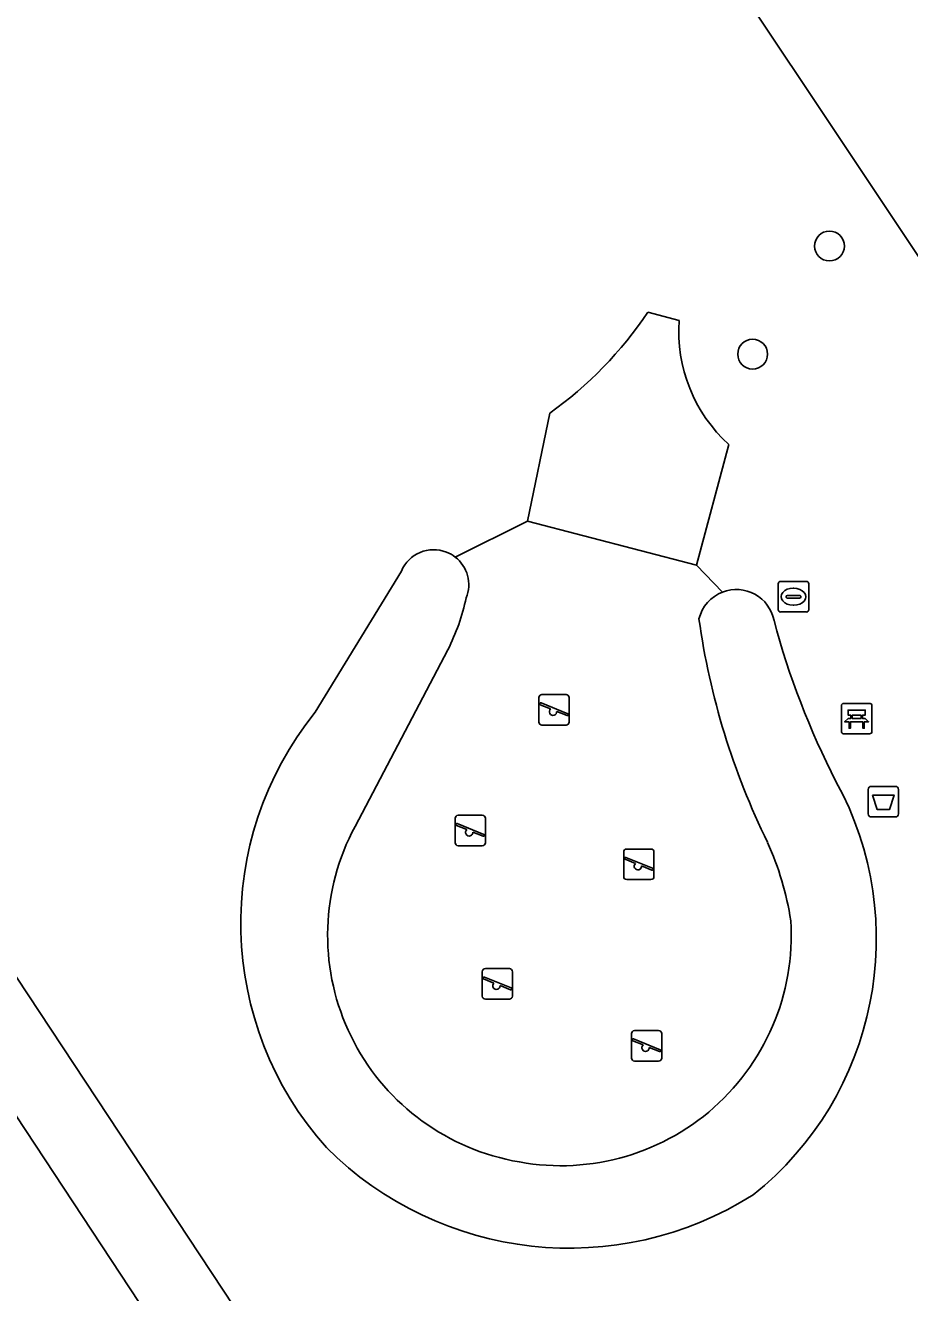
# Model space of a CAD drawing. Extents: x 158352 to 159489, y 383828 to 384603.
# Drawn here: x 158636.63 to 158665.59, y 384250.56 to 384292.05 of the extents above; entities that cross this region are included whole.
import ezdxf

# ---------------------------------------------------------------- set-up
doc = ezdxf.new("R2010")
doc.units = 0
for name, color, linetype in [('IMGEO_Afvalbak', 7, 'Continuous'), ('IMGEO_Bank', 7, 'Continuous'), ('IMGEO_Boom', 7, 'Continuous'), ('IMGEO_Groenvoorziening', 7, 'Continuous'), ('IMGEO_Rijbaan_lokaal_open', 7, 'Continuous'), ('IMGEO_Rioolput', 7, 'Continuous'), ('IMGEO_Speelvoorziening', 7, 'Continuous'), ('IMGEO_Terreindeel_gesloten', 7, 'Continuous'), ('IMGEO_Terreindeel_zand', 7, 'Continuous'), ('IMGEO_Voetgangersgebied_gesloten', 7, 'Continuous')]:
    doc.layers.add(name, color=color, linetype=linetype)

msp = doc.modelspace()

# ---------------------------------------------------------------- linework, layer by layer
at = {"layer": 'IMGEO_Afvalbak'}
for p, q in [((158664.236, 384266.234), (158664.236, 384267.034)), ((158664.236, 384267.034), (158664.236, 384266.234)), ((158664.336, 384267.134), (158665.126, 384267.134)), ((158665.126, 384267.134), (158664.336, 384267.134)), ((158665.226, 384267.034), (158665.226, 384266.234)), ((158665.226, 384266.234), (158665.226, 384267.034)), ((158665.126, 384266.134), (158664.336, 384266.134)), ((158664.336, 384266.134), (158665.126, 384266.134))]:
    msp.add_line(p, q, dxfattribs=at)
msp.add_lwpolyline([(158664.379, 384266.848), (158665.083, 384266.848), (158664.934, 384266.378), (158664.528, 384266.378), (158664.379, 384266.848)], dxfattribs=at)
for centre, start, end in [((158664.336, 384267.034), 90, 180), ((158664.336, 384267.034), 90, 180), ((158665.126, 384267.034), 0, 90), ((158665.126, 384267.034), 360, 90), ((158664.336, 384266.234), 180, 270), ((158664.336, 384266.234), 180, 270), ((158665.126, 384266.234), 270, 0), ((158665.126, 384266.234), 270, 0)]:
    msp.add_arc(centre, 0.1, start, end, dxfattribs=at)
at = {"layer": 'IMGEO_Bank'}
for p, q in [((158663.433, 384269.853), (158664.274, 384269.853)), ((158664.274, 384269.853), (158663.433, 384269.853)), ((158663.358, 384268.928), (158663.358, 384269.769)), ((158663.358, 384269.769), (158663.358, 384268.928)), ((158663.667, 384269.359), (158663.667, 384269.465)), ((158663.711, 384269.465), (158663.711, 384269.359)), ((158663.999, 384269.471), (158663.717, 384269.471)), ((158664.005, 384269.359), (158664.005, 384269.465)), ((158664.049, 384269.465), (158664.049, 384269.359)), ((158664.358, 384269.778), (158664.358, 384268.937)), ((158664.358, 384268.937), (158664.358, 384269.778)), ((158664.055, 384269.251), (158663.662, 384269.251)), ((158663.717, 384269.353), (158663.999, 384269.353)), ((158664.283, 384268.853), (158663.442, 384268.853)), ((158663.442, 384268.853), (158664.283, 384268.853))]:
    msp.add_line(p, q, dxfattribs=at)
for points in [[(158663.661, 384269.471), (158663.575, 384269.471), (158663.575, 384269.632), (158664.138, 384269.632), (158664.138, 384269.471), (158664.055, 384269.471)], [(158663.605, 384269.251), (158663.463, 384269.251), (158663.575, 384269.353), (158663.661, 384269.353)], [(158663.655, 384269.244), (158663.655, 384269.037), (158663.612, 384269.037), (158663.612, 384269.244)], [(158664.055, 384269.353), (158664.138, 384269.353), (158664.25, 384269.251), (158664.111, 384269.251)], [(158664.105, 384269.244), (158664.105, 384269.037), (158664.061, 384269.037), (158664.061, 384269.244)]]:
    msp.add_lwpolyline(points, dxfattribs=at)
for centre, radius, start, end in [((158663.436, 384269.775), 0.0779, 92.4484, 184.2845), ((158663.436, 384269.775), 0.0779, 92.4484, 184.2845), ((158664.28, 384269.775), 0.0779, 2.4484, 94.2845), ((158664.28, 384269.775), 0.0779, 2.4484, 94.2845), ((158663.66, 384269.464), 0.00671, 2.8957, 87.1043), ((158663.717, 384269.464), 0.00671, 92.8957, 177.1043), ((158663.999, 384269.464), 0.00671, 2.8957, 87.1043), ((158664.056, 384269.464), 0.00671, 92.8957, 177.1043), ((158663.605, 384269.244), 0.00671, 2.8957, 87.1043), ((158663.662, 384269.244), 0.00671, 92.8957, 177.1043), ((158663.66, 384269.36), 0.00671, 272.8957, 357.1043), ((158663.717, 384269.36), 0.00671, 182.8957, 267.1043), ((158663.999, 384269.36), 0.00671, 272.8957, 357.1043), ((158664.056, 384269.36), 0.00671, 182.8957, 267.1043), ((158664.054, 384269.244), 0.00671, 2.8957, 87.1043), ((158664.111, 384269.244), 0.00671, 92.8957, 177.1043), ((158663.436, 384268.931), 0.0779, 182.4484, 274.2845), ((158663.436, 384268.931), 0.0779, 182.4484, 274.2845), ((158664.28, 384268.931), 0.0779, 272.4484, 4.2845), ((158664.28, 384268.931), 0.0779, 272.4484, 4.2845)]:
    msp.add_arc(centre, radius, start, end, dxfattribs=at)
at = {"layer": 'IMGEO_Boom'}
for centre in [(158662.967, 384284.823), (158660.451, 384281.285)]:
    msp.add_circle(centre, 0.489, dxfattribs=at)
at = {"layer": 'IMGEO_Groenvoorziening'}
for points in [[(158599.905, 384316.048), (158658.869, 384226.78), (158659.272, 384226.21)], [(158676.85, 384240.205), (158676.655, 384237.291), (158677.441, 384236.091), (158688.572, 384243.403), (158688.066, 384244.157), (158691.316, 384246.356), (158655.789, 384299.623)], [(158657.016, 384282.656), (158658.047, 384282.389)], [(158650.707, 384274.643), (158653.081, 384275.812), (158653.805, 384279.35)], [(158659.672, 384278.327), (158658.61, 384274.38), (158659.468, 384273.497)], [(158646.126, 384269.564), (158648.95, 384274.181)], [(158648.95, 384274.181), (158646.126, 384269.564)], [(158656.495, 384225.764), (158624.843, 384273.75)], [(158647.429, 384265.819), (158650.468, 384271.605)]]:
    msp.add_lwpolyline(points, dxfattribs=at)
for centre, radius, start, end in [((158646.343, 384289.81), 12.849, 305.504, 326.1663), ((158663.026, 384282.025), 4.993, 175.8185, 227.7892), ((158650.006, 384273.737), 1.146, 68.3857, 157.1949), ((158650.006, 384273.737), 1.146, 68.3857, 157.1949), ((158649.989, 384273.707), 1.18, 52.4996, 68.1435), ((158649.989, 384273.707), 1.18, 52.4996, 68.1435), ((158650.009, 384273.735), 1.145, 337.9311, 52.4269), ((158644.231, 384274.77), 6.994, 333.0927, 347.9074), ((158659.915, 384272.323), 1.256, 110.8319, 166.5575), ((158659.917, 384272.322), 1.258, 11.3269, 110.9287), ((158659.917, 384272.322), 1.258, 11.3269, 110.9287), ((158682.576, 384275.956), 24.115, 187.9634, 206.2157), ((158686.719, 384279.385), 26.461, 194.9271, 207.18), ((158686.719, 384279.385), 26.461, 194.9271, 207.18), ((158654.702, 384262.653), 11.014, 141.1378, 221.7963), ((158654.702, 384262.653), 11.014, 141.1378, 221.7963), ((158653.777, 384262.142), 10.724, 308.6059, 28.7352), ((158653.777, 384262.142), 10.724, 308.6059, 28.7352), ((158654.048, 384262.258), 7.516, 151.723, 257.107), ((158651.549, 384261.121), 10.281, 9.0486, 24.0012), ((158654.167, 384262.266), 7.55, 256.2428, 3.5866), ((158654.449, 384263.278), 11.26, 225.0284, 302.3155), ((158654.449, 384263.278), 11.26, 225.0284, 302.3155)]:
    msp.add_arc(centre, radius, start, end, dxfattribs=at)
at = {"layer": 'IMGEO_Rijbaan_lokaal_open'}
msp.add_lwpolyline([(158636.795, 384328.082), (158654.177, 384302.038), (158655.789, 384299.623), (158691.316, 384246.356), (158695.508, 384249.16), (158693.594, 384252.04), (158659.086, 384303.74), (158654.809, 384310.191), (158644.803, 384325.125)], dxfattribs=at)
at = {"layer": 'IMGEO_Rioolput'}
for p, q in [((158661.288, 384272.917), (158661.288, 384273.769)), ((158661.363, 384273.843), (158662.215, 384273.843)), ((158661.776, 384273.623), (158661.801, 384273.623)), ((158662.289, 384273.769), (158662.289, 384272.917)), ((158661.547, 384273.337), (158661.547, 384273.349)), ((158661.985, 384273.3), (158661.587, 384273.3)), ((158661.59, 384273.386), (158661.988, 384273.386)), ((158662.031, 384273.349), (158662.031, 384273.337)), ((158662.215, 384272.843), (158661.363, 384272.843)), ((158661.799, 384273.063), (158661.774, 384273.063))]:
    msp.add_line(p, q, dxfattribs=at)
for points in [[(158661.288, 384272.917), (158661.288, 384273.769)], [(158661.363, 384273.843), (158662.215, 384273.843)], [(158662.289, 384273.769), (158662.289, 384272.917)], [(158662.215, 384272.843), (158661.363, 384272.843)]]:
    msp.add_lwpolyline(points, dxfattribs=at)
for centre, radius, start, end in [((158661.365, 384273.767), 0.0765, 91.552, 178.448), ((158661.365, 384273.767), 0.0765, 91.552, 178.448), ((158662.213, 384273.767), 0.0765, 1.552, 88.448), ((158662.213, 384273.767), 0.0765, 1.552, 88.448), ((158661.587, 384273.346), 0.0403, 85.8775, 175.7526), ((158661.584, 384273.336), 0.0366, 178.938, 274.7102), ((158661.988, 384273.343), 0.043, 264.8664, 352.4533), ((158661.992, 384273.348), 0.0386, 1.7309, 96.639), ((158661.365, 384272.919), 0.0765, 181.552, 268.448), ((158661.365, 384272.919), 0.0765, 181.552, 268.448), ((158662.213, 384272.919), 0.0765, 271.552, 358.448), ((158662.213, 384272.919), 0.0765, 271.552, 358.448)]:
    msp.add_arc(centre, radius, start, end, dxfattribs=at)
for centre, major_axis, ratio, start_param, end_param in [((158661.775, 384273.343), (-0.387, 0.002), 0.722429, 4.712389, 7.853982), ((158661.8, 384273.343), (-0.39, 0.002), 0.717154, 1.570796, 4.712389)]:
    msp.add_ellipse(centre, major_axis=major_axis, ratio=ratio, start_param=start_param, end_param=end_param, dxfattribs=at)
at = {"layer": 'IMGEO_Speelvoorziening'}
for p, q in [((158653.452, 384269.24), (158653.452, 384270.04)), ((158653.452, 384270.04), (158653.452, 384269.24)), ((158653.521, 384269.865), (158654.397, 384269.512)), ((158653.552, 384270.14), (158654.342, 384270.14)), ((158654.342, 384270.14), (158653.552, 384270.14)), ((158654.442, 384270.04), (158654.442, 384269.24)), ((158654.442, 384269.24), (158654.442, 384270.04)), ((158653.835, 384269.668), (158653.496, 384269.805)), ((158654.373, 384269.452), (158654.033, 384269.589)), ((158654.342, 384269.14), (158653.552, 384269.14)), ((158653.552, 384269.14), (158654.342, 384269.14)), ((158650.807, 384266.192), (158651.597, 384266.192)), ((158651.597, 384266.192), (158650.807, 384266.192)), ((158650.707, 384265.292), (158650.707, 384266.092)), ((158650.707, 384266.092), (158650.707, 384265.292)), ((158651.09, 384265.72), (158650.751, 384265.857)), ((158650.776, 384265.917), (158651.652, 384265.564)), ((158651.697, 384266.092), (158651.697, 384265.292)), ((158651.697, 384265.292), (158651.697, 384266.092)), ((158651.628, 384265.504), (158651.288, 384265.641)), ((158651.597, 384265.192), (158650.807, 384265.192)), ((158650.807, 384265.192), (158651.597, 384265.192)), ((158656.23, 384264.184), (158656.23, 384264.984)), ((158656.23, 384264.984), (158656.23, 384264.184)), ((158656.33, 384265.084), (158657.12, 384265.084)), ((158657.12, 384265.084), (158656.33, 384265.084)), ((158657.22, 384264.984), (158657.22, 384264.184)), ((158657.22, 384264.184), (158657.22, 384264.984)), ((158656.613, 384264.612), (158656.274, 384264.749)), ((158656.299, 384264.809), (158657.175, 384264.456)), ((158657.151, 384264.396), (158656.811, 384264.533)), ((158657.12, 384264.084), (158656.33, 384264.084)), ((158656.33, 384264.084), (158657.12, 384264.084)), ((158651.697, 384261.168), (158652.487, 384261.168)), ((158652.487, 384261.168), (158651.697, 384261.168)), ((158651.597, 384260.268), (158651.597, 384261.068)), ((158651.597, 384261.068), (158651.597, 384260.268)), ((158651.98, 384260.696), (158651.641, 384260.833)), ((158651.666, 384260.893), (158652.542, 384260.54)), ((158652.587, 384261.068), (158652.587, 384260.268)), ((158652.587, 384260.268), (158652.587, 384261.068)), ((158652.518, 384260.48), (158652.178, 384260.617)), ((158652.487, 384260.168), (158651.697, 384260.168)), ((158651.697, 384260.168), (158652.487, 384260.168)), ((158656.582, 384259.141), (158657.372, 384259.141)), ((158657.372, 384259.141), (158656.582, 384259.141)), ((158656.482, 384258.241), (158656.482, 384259.041)), ((158656.482, 384259.041), (158656.482, 384258.241)), ((158656.865, 384258.669), (158656.526, 384258.806)), ((158656.551, 384258.866), (158657.427, 384258.513)), ((158657.472, 384259.041), (158657.472, 384258.241)), ((158657.472, 384258.241), (158657.472, 384259.041)), ((158657.403, 384258.453), (158657.063, 384258.59)), ((158657.372, 384258.141), (158656.582, 384258.141)), ((158656.582, 384258.141), (158657.372, 384258.141))]:
    msp.add_line(p, q, dxfattribs=at)
for centre, radius, start, end in [((158653.552, 384270.04), 0.1, 90, 180), ((158653.552, 384270.04), 0.1, 90, 180), ((158653.509, 384269.835), 0.0327, 68.078, 248.078), ((158654.342, 384270.04), 0.1, 0, 90), ((158654.342, 384270.04), 0.1, 360, 90), ((158653.914, 384269.578), 0.12, 130.9928, 5.1632), ((158654.385, 384269.482), 0.0327, 248.078, 68.078), ((158653.552, 384269.24), 0.1, 180, 270), ((158653.552, 384269.24), 0.1, 180, 270), ((158654.342, 384269.24), 0.1, 270, 0), ((158654.342, 384269.24), 0.1, 270, 0), ((158650.807, 384266.092), 0.1, 90, 180), ((158650.807, 384266.092), 0.1, 90, 180), ((158651.597, 384266.092), 0.1, 0, 90), ((158651.597, 384266.092), 0.1, 360, 90), ((158650.764, 384265.887), 0.0327, 68.078, 248.078), ((158651.169, 384265.63), 0.12, 130.9928, 5.1632), ((158650.807, 384265.292), 0.1, 180, 270), ((158650.807, 384265.292), 0.1, 180, 270), ((158651.597, 384265.292), 0.1, 270, 0), ((158651.597, 384265.292), 0.1, 270, 0), ((158651.64, 384265.534), 0.0327, 248.078, 68.078), ((158656.33, 384264.984), 0.1, 90, 180), ((158656.33, 384264.984), 0.1, 90, 180), ((158657.12, 384264.984), 0.1, 0, 90), ((158657.12, 384264.984), 0.1, 360, 90), ((158656.287, 384264.779), 0.0327, 68.078, 248.078), ((158656.692, 384264.522), 0.12, 130.9928, 5.1632), ((158657.163, 384264.426), 0.0327, 248.078, 68.078), ((158656.33, 384264.184), 0.1, 180, 270), ((158656.33, 384264.184), 0.1, 180, 270), ((158657.12, 384264.184), 0.1, 270, 0), ((158657.12, 384264.184), 0.1, 270, 0), ((158651.697, 384261.068), 0.1, 90, 180), ((158651.697, 384261.068), 0.1, 90, 180), ((158652.487, 384261.068), 0.1, 0, 90), ((158652.487, 384261.068), 0.1, 360, 90), ((158651.654, 384260.863), 0.0327, 68.078, 248.078), ((158652.059, 384260.606), 0.12, 130.9928, 5.1632), ((158652.53, 384260.51), 0.0327, 248.078, 68.078), ((158651.697, 384260.268), 0.1, 180, 270), ((158651.697, 384260.268), 0.1, 180, 270), ((158652.487, 384260.268), 0.1, 270, 0), ((158652.487, 384260.268), 0.1, 270, 0), ((158656.582, 384259.041), 0.1, 90, 180), ((158656.582, 384259.041), 0.1, 90, 180), ((158657.372, 384259.041), 0.1, 0, 90), ((158657.372, 384259.041), 0.1, 360, 90), ((158656.539, 384258.836), 0.0327, 68.078, 248.078), ((158656.944, 384258.579), 0.12, 130.9928, 5.1632), ((158656.582, 384258.241), 0.1, 180, 270), ((158656.582, 384258.241), 0.1, 180, 270), ((158657.372, 384258.241), 0.1, 270, 0), ((158657.372, 384258.241), 0.1, 270, 0), ((158657.415, 384258.483), 0.0327, 248.078, 68.078)]:
    msp.add_arc(centre, radius, start, end, dxfattribs=at)
at = {"layer": 'IMGEO_Terreindeel_gesloten'}
for points in [[(158658.047, 384282.389), (158657.016, 384282.656)], [(158653.805, 384279.35), (158653.081, 384275.812)], [(158653.081, 384275.812), (158658.61, 384274.38), (158659.672, 384278.327)]]:
    msp.add_lwpolyline(points, dxfattribs=at)
for centre, radius, start, end in [((158646.343, 384289.81), 12.849, 305.504, 326.1663), ((158663.026, 384282.025), 4.993, 175.8185, 227.7892)]:
    msp.add_arc(centre, radius, start, end, dxfattribs=at)
at = {"layer": 'IMGEO_Terreindeel_zand'}
for points in [[(158659.468, 384273.497), (158658.61, 384274.38), (158653.081, 384275.812), (158650.707, 384274.643)], [(158650.468, 384271.605), (158647.429, 384265.819)]]:
    msp.add_lwpolyline(points, dxfattribs=at)
for centre, radius, start, end in [((158650.009, 384273.735), 1.145, 337.9311, 52.4269), ((158644.231, 384274.77), 6.994, 333.0927, 347.9074), ((158659.915, 384272.323), 1.256, 110.8319, 166.5575), ((158682.576, 384275.956), 24.115, 187.9634, 206.2157), ((158654.048, 384262.258), 7.516, 151.723, 257.107), ((158651.549, 384261.121), 10.281, 9.0486, 24.0012), ((158654.167, 384262.266), 7.55, 256.2428, 3.5866)]:
    msp.add_arc(centre, radius, start, end, dxfattribs=at)
at = {"layer": 'IMGEO_Voetgangersgebied_gesloten'}
for points in [[(158659.272, 384226.21), (158658.869, 384226.78), (158599.905, 384316.048)], [(158622.251, 384276.409), (158624.843, 384273.75), (158656.495, 384225.764)]]:
    msp.add_lwpolyline(points, dxfattribs=at)

doc.saveas('drawing.dxf')
